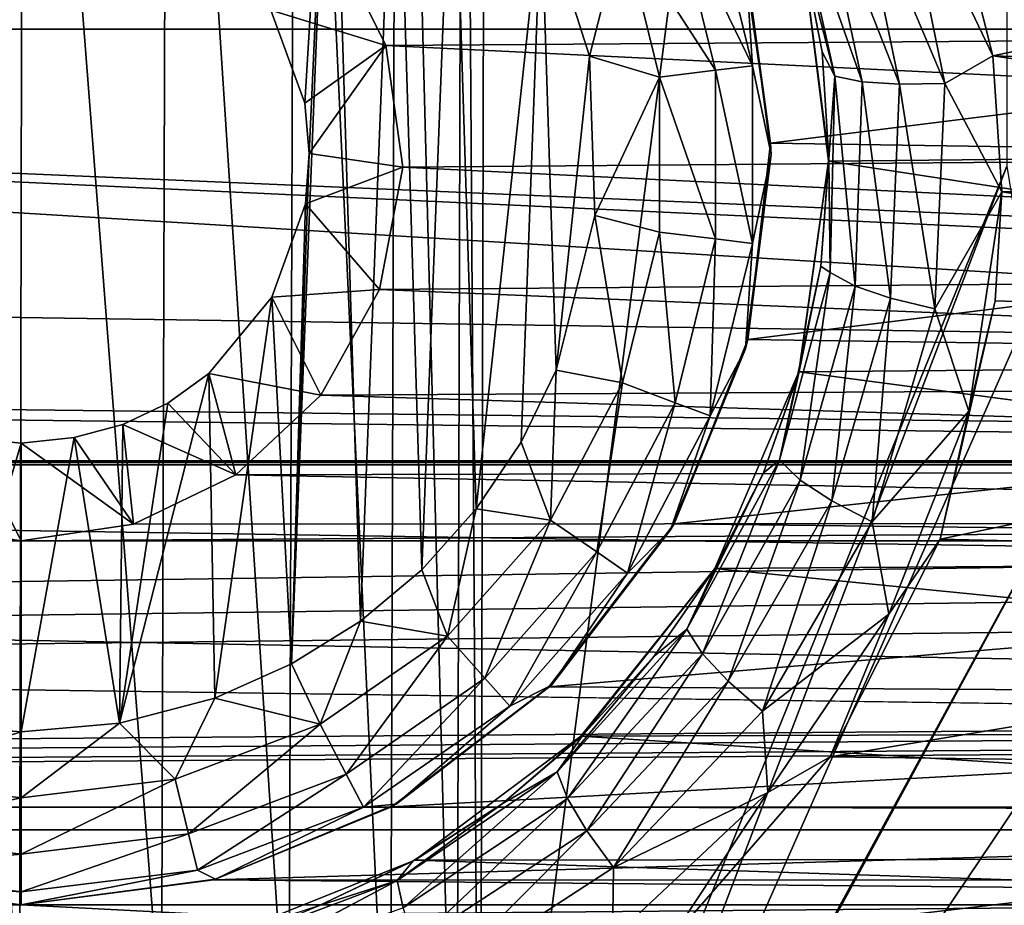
# Model space of a CAD drawing. Header units: metres. Extents: x -95 to 103, y -12 to 12.
# Tile 301 of 520: x -34.2 to -32.5, y -3.68 to -2.15. Entities that reach past the tile are written whole.
import ezdxf

# ---------------------------------------------------------------- set-up
doc = ezdxf.new("R2010")
doc.units = ezdxf.units.M
doc.layers.add('solid_P74500', color=7, linetype='CONTINUOUS')
doc.layers.add('solid_P74500_01', color=7, linetype='CONTINUOUS')

msp = doc.modelspace()

# ---------------------------------------------------------------- linework, layer by layer
at = {"layer": 'solid_P74500'}
for points in [[(-21.509121, -2.955877, 0.5), (-37.956421, 3.255723, 0.5), (-37.956421, 2.251903, 0.5)], [(-22.322382, -2.252624, 0.5), (-22.454512, -1.91126, 0.5), (-37.956421, 3.255723, 0.5)], [(-22.111977, -2.551388, 0.5), (-22.322382, -2.252624, 0.5), (-37.956421, 3.255723, 0.5)], [(-21.835627, -2.790458, 0.5), (-22.111977, -2.551388, 0.5), (-37.956421, 3.255723, 0.5)], [(-21.509121, -2.955877, 0.5), (-21.835627, -2.790458, 0.5), (-37.956421, 3.255723, 0.5)], [(-32.491016, -2.4, -1.8), (-33.405056, -4.65, -1.8), (-32.491016, 2.4, -1.8)], [(-33.393276, 0, -1.8), (-32.491016, 2.4, -1.8), (-33.405056, -4.65, -1.8)], [(-21.509121, -2.955877, 0.5), (-37.956421, 2.251903, 0.5), (-37.956421, -2.251903, 0.5)], [(-33.433968, -0.252288, -1.8), (-33.393276, 0, -1.8), (-33.405056, -4.65, -1.8)], [(-33.548466, -0.475095, -1.8), (-33.433968, -0.252288, -1.8), (-33.445496, -4.400194, -1.8)], [(-33.433968, -0.252288, -1.8), (-33.405056, -4.65, -1.8), (-33.445496, -4.400194, -1.8)], [(-33.724804, -0.651567, -1.8), (-33.548466, -0.475095, -1.8), (-33.560226, -4.178985, -1.8)], [(-33.548466, -0.475095, -1.8), (-33.445496, -4.400194, -1.8), (-33.560226, -4.178985, -1.8)], [(-33.94714, -0.765777, -1.8), (-33.724804, -0.651567, -1.8), (-33.736332, -4.004628, -1.8)], [(-33.724804, -0.651567, -1.8), (-33.560226, -4.178985, -1.8), (-33.736332, -4.004628, -1.8)], [(-8.2, -2.162539, 9.147798), (-90.699997, -2.162539, 9.147798), (-90.699997, -0.726812, 9.37156)], [(-8.2, -2.162539, 9.147798), (-90.699997, -0.726812, 9.37156), (-8.2, -0.726812, 9.37156)], [(-34.446598, -0.767877, -1.8), (-34.196846, -0.806697, -1.8), (-34.20311, -3.855084, -1.8)], [(-34.196846, -0.806697, -1.8), (-33.94714, -0.765777, -1.8), (-33.957005, -3.893337, -1.8)], [(-33.94714, -0.765777, -1.8), (-33.736332, -4.004628, -1.8), (-33.957005, -3.893337, -1.8)], [(-34.196846, -0.806697, -1.8), (-33.957005, -3.893337, -1.8), (-34.20311, -3.855084, -1.8)], [(-33.663013, -1.536785, -13), (-33.708229, -2.290595, -13), (-33.767342, -2.12986, -13)], [(-33.663013, -1.536785, -13), (-33.731503, -3.262584, -13), (-33.700718, -2.377952, -13)], [(-33.663013, -1.536785, -13), (-33.611973, -3.188541, -13), (-33.731503, -3.262584, -13)], [(-33.663013, -1.536785, -13), (-33.700718, -2.377952, -13), (-33.708229, -2.290595, -13)], [(-33.663013, -1.536785, -13), (-33.550758, -1.619436, -13), (-33.611973, -3.188541, -13)], [(-90.699997, -1.617044, 10.880484), (-90.699997, -2.910733, 10.607904), (-13, -1.617046, 10.880494)], [(-90.699997, -2.910733, 10.607904), (-13, -2.910733, 10.607904), (-13, -1.617046, 10.880494)], [(-33.550758, -1.619436, -13), (-33.505363, -3.099296, -13), (-33.611973, -3.188541, -13)], [(-33.550758, -1.619436, -13), (-33.451893, -1.71681, -13), (-33.505363, -3.099296, -13)], [(-33.451893, -1.71681, -13), (-33.411118, -2.99403, -13), (-33.505363, -3.099296, -13)], [(-33.451893, -1.71681, -13), (-33.298901, -1.946654, -13), (-33.411118, -2.99403, -13)], [(-17, -2.917726, 11.123708), (-90.699997, -2.917726, 11.123708), (-92.5, -1.797398, 11.358476)], [(-32.677948, -1.868371, -12.348542), (-32.619183, -1.798082, -12.37), (-32.515591, -2.208822, -12.303296)], [(-30.799236, -1.848754, -12.362529), (-32.515591, -2.208822, -12.303296), (-32.619183, -1.798082, -12.37)], [(-30.799236, -1.848754, -12.362529), (-30.890749, -2.265586, -12.292971), (-32.515591, -2.208822, -12.303296)], [(-32.75362, -1.890035, -12.309217), (-32.677948, -1.868371, -12.348542), (-32.598652, -2.25656, -12.280843)], [(-32.598652, -2.25656, -12.280843), (-32.677948, -1.868371, -12.348542), (-32.515591, -2.208822, -12.303296)], [(-32.75362, -1.890035, -12.309217), (-32.677483, -2.258013, -12.241775), (-32.816315, -1.903859, -12.248991)], [(-32.75362, -1.890035, -12.309217), (-32.598652, -2.25656, -12.280843), (-32.677483, -2.258013, -12.241775)], [(-32.816315, -1.903859, -12.248991), (-32.741932, -2.2541, -12.181941), (-32.863823, -1.908603, -12.164905)], [(-32.863823, -1.908603, -12.164905), (-32.789577, -2.244018, -12.098402), (-32.846676, -2.021512, -12.043838)], [(-32.741932, -2.2541, -12.181941), (-32.789577, -2.244018, -12.098402), (-32.863823, -1.908603, -12.164905)], [(-32.677483, -2.258013, -12.241775), (-32.741932, -2.2541, -12.181941), (-32.816315, -1.903859, -12.248991)], [(-33.066559, -1.950143, -12.912048), (-33.005745, -1.92708, -12.814588), (-32.93206, -2.226044, -12.814588)], [(-32.93206, -2.226044, -12.814588), (-33.005745, -1.92708, -12.814588), (-32.944298, -2.043535, -12.7)], [(-33.298901, -1.946654, -13), (-33.333118, -2.878491, -13), (-33.411118, -2.99403, -13)], [(-33.298901, -1.946654, -13), (-33.272678, -2.75358, -13), (-33.333118, -2.878491, -13)], [(-33.298901, -1.946654, -13), (-33.214642, -2.209673, -13), (-33.272678, -2.75358, -13)], [(-33.157639, -1.984685, -12.977164), (-33.214642, -2.209673, -13), (-33.298901, -1.946654, -13)], [(-32.996624, -2.233884, -12.912048), (-33.157639, -1.984685, -12.977164), (-33.066559, -1.950143, -12.912048)], [(-32.996624, -2.233884, -12.912048), (-33.066559, -1.950143, -12.912048), (-32.93206, -2.226044, -12.814588)], [(-33.660755, -2.0028, -8.466332), (-29.822985, -2.164172, -8.426527), (-29.726404, -1.985125, -8.470494)], [(-33.157639, -1.984685, -12.977164), (-33.093323, -2.245625, -12.977164), (-33.214642, -2.209673, -13)], [(-32.996624, -2.233884, -12.912048), (-33.093323, -2.245625, -12.977164), (-33.157639, -1.984685, -12.977164)], [(-33.767342, -2.12986, -13), (-33.568012, -2.190957, -8.419602), (-33.660755, -2.0028, -8.466332)], [(-33.660755, -2.0028, -8.466332), (-33.568012, -2.190957, -8.419602), (-29.822985, -2.164172, -8.426527)], [(-30.59923, -2.369275, -11.25329), (-30.548954, -2.005872, -11.323713), (-32.846165, -2.025086, -11.320292)], [(-30.458294, -2.055073, -9.684352), (-32.901043, -2.360147, -9.614557), (-32.949829, -2.023391, -9.691021)], [(-32.944298, -2.043535, -12.7), (-32.949829, -2.023391, -9.691021), (-32.901043, -2.360147, -9.614557)], [(-32.811359, -2.202023, -12.006561), (-32.846165, -2.025086, -11.320292), (-32.846676, -2.021512, -12.043838)], [(-32.789577, -2.244018, -12.098402), (-32.811359, -2.202023, -12.006561), (-32.846676, -2.021512, -12.043838)], [(-30.59923, -2.369275, -11.25329), (-32.846165, -2.025086, -11.320292), (-32.800606, -2.391351, -11.248619)], [(-32.800018, -2.387494, -11.96336), (-32.800606, -2.391351, -11.248619), (-32.846165, -2.025086, -11.320292)], [(-32.800018, -2.387494, -11.96336), (-32.846165, -2.025086, -11.320292), (-32.811359, -2.202023, -12.006561)], [(-32.944298, -2.043535, -12.7), (-32.901043, -2.360147, -9.614557), (-32.900002, -2.38, -12.7)], [(-32.93206, -2.226044, -12.814588), (-32.944298, -2.043535, -12.7), (-32.900002, -2.38, -12.7)], [(-30.458294, -2.055073, -9.684352), (-30.499374, -2.396642, -9.605525), (-32.901043, -2.360147, -9.614557)], [(-33.767342, -2.12986, -13), (-33.708229, -2.290595, -13), (-33.568012, -2.190957, -8.419602)], [(-16.67, -3.55, 8.703878), (-90.699997, -3.55, 8.703878), (-90.699997, -2.162539, 9.147798)], [(-16.67, -3.301332, 8.801205), (-16.67, -3.55, 8.703878), (-90.699997, -2.162539, 9.147798)], [(-16.67, -3.301332, 8.801205), (-90.699997, -2.162539, 9.147798), (-16.67, -3.05, 8.891428)], [(-14.67, -3.05, 8.891428), (-16.67, -3.05, 8.891428), (-90.699997, -2.162539, 9.147798)], [(-8.2, -2.162539, 9.147798), (-14.67, -3.05, 8.891428), (-90.699997, -2.162539, 9.147798)], [(-33.568012, -2.190957, -8.419602), (-29.861526, -2.371784, -8.370462), (-29.822985, -2.164172, -8.426527)], [(-33.708229, -2.290595, -13), (-33.700718, -2.377952, -13), (-33.568012, -2.190957, -8.419602)], [(-33.700718, -2.377952, -13), (-33.538437, -2.402006, -8.36184), (-33.568012, -2.190957, -8.419602)], [(-33.568012, -2.190957, -8.419602), (-33.538437, -2.402006, -8.36184), (-29.861526, -2.371784, -8.370462)], [(-32.789577, -2.244018, -12.098402), (-32.800018, -2.387494, -11.96336), (-32.811359, -2.202023, -12.006561)], [(-33.214642, -2.209673, -13), (-33.205719, -2.485715, -13), (-33.272678, -2.75358, -13)], [(-33.093323, -2.245625, -12.977164), (-33.205719, -2.485715, -13), (-33.214642, -2.209673, -13)], [(-32.598652, -2.25656, -12.280843), (-32.515591, -2.208822, -12.303296), (-32.50016, -2.444274, -12.258692)], [(-30.899744, -2.4446, -12.258627), (-32.50016, -2.444274, -12.258692), (-32.515591, -2.208822, -12.303296)], [(-30.890749, -2.265586, -12.292971), (-30.899744, -2.4446, -12.258627), (-32.515591, -2.208822, -12.303296)], [(-32.996624, -2.526116, -12.912048), (-33.093323, -2.245625, -12.977164), (-32.996624, -2.233884, -12.912048)], [(-32.996624, -2.233884, -12.912048), (-32.93206, -2.226044, -12.814588), (-32.93206, -2.533956, -12.814588)], [(-32.996624, -2.526116, -12.912048), (-32.996624, -2.233884, -12.912048), (-32.93206, -2.533956, -12.814588)], [(-32.93206, -2.533956, -12.814588), (-32.93206, -2.226044, -12.814588), (-32.900002, -2.38, -12.7)], [(-37.956421, -2.251903, 0.5), (-37.956421, -3.255723, 0.5), (-16.67, -3.55, 0.5)], [(-21.149256, -3.037568, 0.5), (-37.956421, -2.251903, 0.5), (-16.67, -3.55, 0.5)], [(-21.509121, -2.955877, 0.5), (-37.956421, -2.251903, 0.5), (-21.149256, -3.037568, 0.5)], [(-33.093323, -2.245625, -12.977164), (-33.093323, -2.514375, -12.977164), (-33.205719, -2.485715, -13)], [(-32.996624, -2.526116, -12.912048), (-33.093323, -2.514375, -12.977164), (-33.093323, -2.245625, -12.977164)], [(-32.789577, -2.244018, -12.098402), (-32.797722, -2.584071, -12.016756), (-32.800018, -2.387494, -11.96336)], [(-32.754154, -2.607856, -12.099747), (-32.797722, -2.584071, -12.016756), (-32.789577, -2.244018, -12.098402)], [(-32.741932, -2.2541, -12.181941), (-32.754154, -2.607856, -12.099747), (-32.789577, -2.244018, -12.098402)], [(-32.692699, -2.628837, -12.159188), (-32.754154, -2.607856, -12.099747), (-32.741932, -2.2541, -12.181941)], [(-32.677483, -2.258013, -12.241775), (-32.692699, -2.628837, -12.159188), (-32.741932, -2.2541, -12.181941)], [(-32.677483, -2.258013, -12.241775), (-32.615917, -2.647318, -12.198), (-32.692699, -2.628837, -12.159188)], [(-32.677483, -2.258013, -12.241775), (-32.598652, -2.25656, -12.280843), (-32.615917, -2.647318, -12.198)], [(-32.615917, -2.647318, -12.198), (-32.598652, -2.25656, -12.280843), (-32.50016, -2.444274, -12.258692)], [(-33.538437, -2.402006, -8.36184), (-29.832134, -2.582519, -8.307863), (-29.861526, -2.371784, -8.370462)], [(-30.499374, -2.396642, -9.605525), (-32.940205, -2.700332, -9.524611), (-32.901043, -2.360147, -9.614557)], [(-32.900002, -2.38, -12.7), (-32.901043, -2.360147, -9.614557), (-32.940205, -2.700332, -9.524611)], [(-30.553787, -2.735547, -11.169906), (-30.59923, -2.369275, -11.25329), (-32.800606, -2.391351, -11.248619)], [(-33.731503, -3.262584, -13), (-33.707512, -2.46539, -13), (-33.700718, -2.377952, -13)], [(-33.700718, -2.377952, -13), (-33.707512, -2.46539, -13), (-33.538437, -2.402006, -8.36184)], [(-32.900002, -2.38, -12.7), (-32.940205, -2.700332, -9.524611), (-32.944298, -2.716465, -12.7)], [(-32.93206, -2.533956, -12.814588), (-32.900002, -2.38, -12.7), (-32.944298, -2.716465, -12.7)], [(-32.813431, -2.573467, -11.916107), (-32.800606, -2.391351, -11.248619), (-32.800018, -2.387494, -11.96336)], [(-32.797722, -2.584071, -12.016756), (-32.813431, -2.573467, -11.916107), (-32.800018, -2.387494, -11.96336)], [(-33.707512, -2.46539, -13), (-33.578682, -2.613603, -8.298137), (-33.538437, -2.402006, -8.36184)], [(-33.538437, -2.402006, -8.36184), (-33.578682, -2.613603, -8.298137), (-29.832134, -2.582519, -8.307863)], [(-32.491016, -2.4, -1.8), (-33.445156, -4.898603, -1.8), (-33.405056, -4.65, -1.8)], [(-32.450775, -2.648572, -1.8), (-33.445156, -4.898603, -1.8), (-32.491016, -2.4, -1.8)], [(-30.499374, -2.396642, -9.605525), (-30.44998, -2.736265, -9.51435), (-32.940205, -2.700332, -9.524611)], [(-30.553787, -2.735547, -11.169906), (-32.800606, -2.391351, -11.248619), (-32.851887, -2.756503, -11.164752)], [(-32.851372, -2.755769, -11.865956), (-32.851887, -2.756503, -11.164752), (-32.800606, -2.391351, -11.248619)], [(-32.851372, -2.755769, -11.865956), (-32.800606, -2.391351, -11.248619), (-32.813431, -2.573467, -11.916107)], [(89.300003, -2.500021, 12.247444), (89.300003, -2.45, 12.257548), (-94.018356, -3.847966, 11.892988)], [(-32.557003, -2.824501, -12.176331), (-32.615917, -2.647318, -12.198), (-32.50016, -2.444274, -12.258692)], [(-32.557003, -2.824501, -12.176331), (-32.50016, -2.444274, -12.258692), (-32.511219, -2.63359, -12.219419)], [(-30.882362, -2.687148, -12.207753), (-32.511219, -2.63359, -12.219419), (-32.50016, -2.444274, -12.258692)], [(-30.899744, -2.4446, -12.258627), (-30.882362, -2.687148, -12.207753), (-32.50016, -2.444274, -12.258692)], [(-33.707512, -2.46539, -13), (-33.765335, -2.626765, -13), (-33.578682, -2.613603, -8.298137)], [(-33.731503, -3.262584, -13), (-33.765335, -2.626765, -13), (-33.707512, -2.46539, -13)], [(-33.157639, -2.775315, -12.977164), (-33.272678, -2.75358, -13), (-33.205719, -2.485715, -13)], [(-33.093323, -2.514375, -12.977164), (-33.157639, -2.775315, -12.977164), (-33.205719, -2.485715, -13)], [(89.300003, -2.55, 12.237136), (89.300003, -2.500021, 12.247444), (-94.018356, -3.847966, 11.892988)], [(-33.066559, -2.809857, -12.912048), (-33.157639, -2.775315, -12.977164), (-33.093323, -2.514375, -12.977164)], [(-33.066559, -2.809857, -12.912048), (-33.093323, -2.514375, -12.977164), (-32.996624, -2.526116, -12.912048)], [(-33.066559, -2.809857, -12.912048), (-32.996624, -2.526116, -12.912048), (-33.005745, -2.832921, -12.814588)], [(-32.996624, -2.526116, -12.912048), (-32.93206, -2.533956, -12.814588), (-33.005745, -2.832921, -12.814588)], [(-33.005745, -2.832921, -12.814588), (-32.93206, -2.533956, -12.814588), (-32.944298, -2.716465, -12.7)], [(92.5, -2.55, 12.237136), (89.300003, -2.55, 12.237136), (-94.018356, -3.847966, 11.892988)], [(92.5, -4.414677, 11.694401), (92.5, -2.55, 12.237136), (-94.018356, -3.847966, 11.892988)], [(-32.885483, -2.909206, -11.924639), (-32.851372, -2.755769, -11.865956), (-32.813431, -2.573467, -11.916107)], [(-32.797722, -2.584071, -12.016756), (-32.885483, -2.909206, -11.924639), (-32.813431, -2.573467, -11.916107)], [(-33.578682, -2.613603, -8.298137), (-29.735502, -2.774547, -8.245719), (-29.832134, -2.582519, -8.307863)], [(-32.849274, -2.943991, -12.007279), (-32.885483, -2.909206, -11.924639), (-32.797722, -2.584071, -12.016756)], [(-32.754154, -2.607856, -12.099747), (-32.849274, -2.943991, -12.007279), (-32.797722, -2.584071, -12.016756)], [(-32.794865, -2.979841, -12.06647), (-32.849274, -2.943991, -12.007279), (-32.754154, -2.607856, -12.099747)], [(-32.692699, -2.628837, -12.159188), (-32.794865, -2.979841, -12.06647), (-32.754154, -2.607856, -12.099747)], [(-33.765335, -2.626765, -13), (-33.87468, -2.759121, -13), (-33.680794, -2.796605, -8.238264)], [(-33.864315, -3.321975, -13), (-33.87468, -2.759121, -13), (-33.765335, -2.626765, -13)], [(-33.731503, -3.262584, -13), (-33.864315, -3.321975, -13), (-33.765335, -2.626765, -13)], [(-33.765335, -2.626765, -13), (-33.680794, -2.796605, -8.238264), (-33.578682, -2.613603, -8.298137)], [(-33.578682, -2.613603, -8.298137), (-33.680794, -2.796605, -8.238264), (-29.735502, -2.774547, -8.245719)], [(-32.692699, -2.628837, -12.159188), (-32.724827, -3.016501, -12.105119), (-32.794865, -2.979841, -12.06647)], [(-32.692699, -2.628837, -12.159188), (-32.615917, -2.647318, -12.198), (-32.724827, -3.016501, -12.105119)], [(-30.882362, -2.687148, -12.207753), (-32.607014, -3.046415, -12.123092), (-32.511219, -2.63359, -12.219419)], [(-32.557003, -2.824501, -12.176331), (-32.511219, -2.63359, -12.219419), (-32.607014, -3.046415, -12.123092)], [(-32.450775, -2.648572, -1.8), (-32.336617, -2.868689, -1.8), (-33.445156, -4.898603, -1.8)], [(-32.557003, -2.824501, -12.176331), (-32.724827, -3.016501, -12.105119), (-32.615917, -2.647318, -12.198)], [(-30.882362, -2.687148, -12.207753), (-30.776768, -3.089321, -12.112229), (-32.607014, -3.046415, -12.123092)], [(-30.44998, -2.736265, -9.51435), (-33.068119, -3.019568, -9.428267), (-32.940205, -2.700332, -9.524611)], [(-32.944298, -2.716465, -12.7), (-32.940205, -2.700332, -9.524611), (-33.068119, -3.019568, -9.428267)], [(-32.944298, -2.716465, -12.7), (-33.068119, -3.019568, -9.428267), (-33.074165, -3.03, -12.7)], [(-33.005745, -2.832921, -12.814588), (-32.944298, -2.716465, -12.7), (-33.074165, -3.03, -12.7)], [(-30.44998, -2.736265, -9.51435), (-30.312622, -3.052197, -9.417754), (-33.068119, -3.019568, -9.428267)], [(-30.412619, -3.07956, -11.079996), (-30.553787, -2.735547, -11.169906), (-32.851887, -2.756503, -11.164752)], [(-34.029671, -3.365383, -13), (-33.946198, -2.810744, -13), (-33.87468, -2.759121, -13)], [(-33.864315, -3.321975, -13), (-34.029671, -3.365383, -13), (-33.87468, -2.759121, -13)], [(-33.87468, -2.759121, -13), (-33.946198, -2.810744, -13), (-33.828304, -2.935004, -8.189979)], [(-33.87468, -2.759121, -13), (-33.828304, -2.935004, -8.189979), (-33.680794, -2.796605, -8.238264)], [(-33.282532, -3.013281, -12.977164), (-33.333118, -2.878491, -13), (-33.272678, -2.75358, -13)], [(-33.157639, -2.775315, -12.977164), (-33.282532, -3.013281, -12.977164), (-33.272678, -2.75358, -13)], [(-30.412619, -3.07956, -11.079996), (-32.851887, -2.756503, -11.164752), (-32.997723, -3.097138, -11.075095)], [(-32.997578, -3.097061, -11.758938), (-32.997723, -3.097138, -11.075095), (-32.851887, -2.756503, -11.164752)], [(-32.997578, -3.097061, -11.758938), (-32.851887, -2.756503, -11.164752), (-32.913216, -2.93153, -11.812183)], [(-32.913216, -2.93153, -11.812183), (-32.851887, -2.756503, -11.164752), (-32.851372, -2.755769, -11.865956)], [(-32.885483, -2.909206, -11.924639), (-32.913216, -2.93153, -11.812183), (-32.851372, -2.755769, -11.865956)], [(-33.680794, -2.796605, -8.238264), (-29.58625, -2.924519, -8.193728), (-29.735502, -2.774547, -8.245719)], [(-33.202366, -3.068617, -12.912048), (-33.282532, -3.013281, -12.977164), (-33.157639, -2.775315, -12.977164)], [(-33.202366, -3.068617, -12.912048), (-33.157639, -2.775315, -12.977164), (-33.066559, -2.809857, -12.912048)], [(-33.680794, -2.796605, -8.238264), (-33.828304, -2.935004, -8.189979), (-29.58625, -2.924519, -8.193728)], [(-34.029671, -3.365383, -13), (-34.023689, -2.847516, -13), (-33.946198, -2.810744, -13)], [(-33.946198, -2.810744, -13), (-34.023689, -2.847516, -13), (-33.828304, -2.935004, -8.189979)], [(-33.202366, -3.068617, -12.912048), (-33.066559, -2.809857, -12.912048), (-33.148842, -3.105563, -12.814588)], [(-33.066559, -2.809857, -12.912048), (-33.005745, -2.832921, -12.814588), (-33.148842, -3.105563, -12.814588)], [(-33.148842, -3.105563, -12.814588), (-33.005745, -2.832921, -12.814588), (-33.074165, -3.03, -12.7)], [(-32.557003, -2.824501, -12.176331), (-32.695648, -3.176524, -12.087856), (-32.724827, -3.016501, -12.105119)], [(-32.557003, -2.824501, -12.176331), (-32.607014, -3.046415, -12.123092), (-32.695648, -3.176524, -12.087856)], [(-34.023689, -2.847516, -13), (-34.108173, -2.870482, -13), (-34.005268, -3.020148, -8.158965)], [(-34.029671, -3.365383, -13), (-34.108173, -2.870482, -13), (-34.023689, -2.847516, -13)], [(-34.023689, -2.847516, -13), (-34.005268, -3.020148, -8.158965), (-33.828304, -2.935004, -8.189979)], [(-34.291309, -2.870527, -13), (-34.402374, -3.017784, -8.15984), (-34.200001, -3.049433, -8.148065)], [(-34.345043, -3.36864, -13), (-34.291309, -2.870527, -13), (-34.200001, -2.88, -13)], [(-34.345043, -3.36864, -13), (-34.200001, -2.88, -13), (-34.200001, -3.38, -13)], [(-34.291309, -2.870527, -13), (-34.200001, -3.049433, -8.148065), (-34.200001, -2.88, -13)], [(-34.108173, -2.870482, -13), (-34.200001, -2.88, -13), (-34.005268, -3.020148, -8.158965)], [(-34.200001, -3.38, -13), (-34.200001, -2.88, -13), (-34.108173, -2.870482, -13)], [(-34.029671, -3.365383, -13), (-34.200001, -3.38, -13), (-34.108173, -2.870482, -13)], [(-34.200001, -2.88, -13), (-34.200001, -3.049433, -8.148065), (-34.005268, -3.020148, -8.158965)], [(-32.336617, -2.868689, -1.8), (-33.55798, -5.118156, -1.8), (-33.445156, -4.898603, -1.8)], [(-32.336617, -2.868689, -1.8), (-32.161377, -3.042183, -1.8), (-33.55798, -5.118156, -1.8)], [(-33.282532, -3.013281, -12.977164), (-33.411118, -2.99403, -13), (-33.333118, -2.878491, -13)], [(-90.699997, -2.917726, 11.123708), (-16.78986, -2.912514, 11.097918), (-16.580158, -2.910733, 11.071284)], [(-90.699997, -2.910733, 10.607904), (-16.580158, -2.910733, 11.071284), (-14.790274, -2.910733, 10.839775)], [(-90.699997, -2.910733, 11.071284), (-16.580158, -2.910733, 11.071284), (-90.699997, -2.910733, 11.022143)], [(-90.699997, -2.910733, 10.607904), (-90.699997, -2.910733, 11.022143), (-16.580158, -2.910733, 11.071284)], [(-90.699997, -2.917726, 11.123708), (-16.580158, -2.910733, 11.071284), (-90.699997, -2.910733, 11.071284)], [(-90.699997, -2.910733, 10.607904), (-14.790274, -2.910733, 10.839775), (-13, -2.910733, 10.607904)], [(-16.78986, -2.912514, 11.097918), (-90.699997, -2.917726, 11.123708), (-17, -2.917726, 11.123708)], [(-32.885483, -2.909206, -11.924639), (-33.046169, -3.202642, -11.82919), (-32.913216, -2.93153, -11.812183)], [(-33.01907, -3.24487, -11.911857), (-33.046169, -3.202642, -11.82919), (-32.885483, -2.909206, -11.924639)], [(-32.849274, -2.943991, -12.007279), (-33.01907, -3.24487, -11.911857), (-32.885483, -2.909206, -11.924639)], [(-33.828304, -2.935004, -8.189979), (-34.005268, -3.020148, -8.158965), (-29.402372, -3.017784, -8.15984)], [(-33.828304, -2.935004, -8.189979), (-29.402372, -3.017784, -8.15984), (-29.58625, -2.924519, -8.193728)], [(-33.046169, -3.202642, -11.82919), (-32.997578, -3.097061, -11.758938), (-32.913216, -2.93153, -11.812183)], [(-32.974545, -3.292425, -11.971065), (-33.01907, -3.24487, -11.911857), (-32.849274, -2.943991, -12.007279)], [(-32.794865, -2.979841, -12.06647), (-32.974545, -3.292425, -11.971065), (-32.849274, -2.943991, -12.007279)], [(-32.794865, -2.979841, -12.06647), (-32.915028, -3.344452, -12.009725), (-32.974545, -3.292425, -11.971065)], [(-32.794865, -2.979841, -12.06647), (-32.724827, -3.016501, -12.105119), (-32.915028, -3.344452, -12.009725)], [(-33.460747, -3.214443, -12.977164), (-33.505363, -3.099296, -13), (-33.411118, -2.99403, -13)], [(-33.282532, -3.013281, -12.977164), (-33.460747, -3.214443, -12.977164), (-33.411118, -2.99403, -13)], [(-39.200001, -3.049433, -8.148065), (-34.200001, -3.049433, -8.148065), (-34.402374, -3.017784, -8.15984)], [(-34.200001, -3.049433, -8.148065), (-29.200001, -3.049433, -8.148065), (-29.402372, -3.017784, -8.15984)], [(-34.005268, -3.020148, -8.158965), (-34.200001, -3.049433, -8.148065), (-29.402372, -3.017784, -8.15984)], [(-33.396152, -3.287356, -12.912048), (-33.460747, -3.214443, -12.977164), (-33.282532, -3.013281, -12.977164)], [(-33.396152, -3.287356, -12.912048), (-33.282532, -3.013281, -12.977164), (-33.202366, -3.068617, -12.912048)], [(-30.312622, -3.052197, -9.417754), (-33.285477, -3.302219, -9.333025), (-33.068119, -3.019568, -9.428267)], [(-33.074165, -3.03, -12.7), (-33.068119, -3.019568, -9.428267), (-33.285477, -3.302219, -9.333025)], [(-32.695648, -3.176524, -12.087856), (-32.915028, -3.344452, -12.009725), (-32.724827, -3.016501, -12.105119)], [(-33.074165, -3.03, -12.7), (-33.285477, -3.302219, -9.333025), (-33.280762, -3.299239, -12.7)], [(-33.148842, -3.105563, -12.814588), (-33.074165, -3.03, -12.7), (-33.280762, -3.299239, -12.7)], [(-19.200001, -3.049433, -8.148065), (-85.675003, -3.841013, -7.806084), (-14.325, -3.840867, -7.806155)], [(-34.200001, -3.049433, -8.148065), (-85.675003, -3.841013, -7.806084), (-29.200001, -3.049433, -8.148065)], [(-24.200001, -3.049433, -8.148065), (-29.200001, -3.049433, -8.148065), (-85.675003, -3.841013, -7.806084)], [(-39.200001, -3.049433, -8.148065), (-85.675003, -3.841013, -7.806084), (-34.200001, -3.049433, -8.148065)], [(-24.200001, -3.049433, -8.148065), (-85.675003, -3.841013, -7.806084), (-19.200001, -3.049433, -8.148065)], [(-31.234058, -3.03888, -1.8), (-29.994944, -4.65, -1.8), (-33.731747, -5.292052, -1.8)], [(-31.452065, -3.150866, -1.8), (-31.234058, -3.03888, -1.8), (-33.731747, -5.292052, -1.8)], [(-32.161377, -3.042183, -1.8), (-31.941797, -3.152925, -1.8), (-33.55798, -5.118156, -1.8)], [(-30.312622, -3.052197, -9.417754), (-30.094948, -3.321639, -9.326131), (-33.285477, -3.302219, -9.333025)], [(-30.776768, -3.089321, -12.112229), (-32.79776, -3.423377, -12.022083), (-32.607014, -3.046415, -12.123092)], [(-32.695648, -3.176524, -12.087856), (-32.607014, -3.046415, -12.123092), (-32.79776, -3.423377, -12.022083)], [(-33.396152, -3.287356, -12.912048), (-33.202366, -3.068617, -12.912048), (-33.353024, -3.336038, -12.814588)], [(-33.202366, -3.068617, -12.912048), (-33.148842, -3.105563, -12.814588), (-33.353024, -3.336038, -12.814588)], [(-30.181551, -3.377074, -10.99297), (-30.412619, -3.07956, -11.079996), (-32.997723, -3.097138, -11.075095)], [(-30.776768, -3.089321, -12.112229), (-30.58156, -3.453269, -12.013532), (-32.79776, -3.423377, -12.022083)], [(-33.460747, -3.214443, -12.977164), (-33.611973, -3.188541, -13), (-33.505363, -3.099296, -13)], [(-33.353024, -3.336038, -12.814588), (-33.148842, -3.105563, -12.814588), (-33.280762, -3.299239, -12.7)], [(-30.181551, -3.377074, -10.99297), (-32.997723, -3.097138, -11.075095), (-33.229626, -3.387967, -10.989617)], [(-33.226395, -3.386027, -11.655825), (-33.229626, -3.387967, -10.989617), (-32.997723, -3.097138, -11.075095)], [(-33.226395, -3.386027, -11.655825), (-32.997723, -3.097138, -11.075095), (-33.102634, -3.249361, -11.70659)], [(-33.102634, -3.249361, -11.70659), (-32.997723, -3.097138, -11.075095), (-32.997578, -3.097061, -11.758938)], [(-33.046169, -3.202642, -11.82919), (-33.102634, -3.249361, -11.70659), (-32.997578, -3.097061, -11.758938)], [(-31.452065, -3.150866, -1.8), (-33.731747, -5.292052, -1.8), (-33.55798, -5.118156, -1.8)], [(-31.696907, -3.190989, -1.8), (-31.452065, -3.150866, -1.8), (-33.55798, -5.118156, -1.8)], [(-31.941797, -3.152925, -1.8), (-31.696907, -3.190989, -1.8), (-33.55798, -5.118156, -1.8)], [(-33.681923, -3.367111, -12.977164), (-33.731503, -3.262584, -13), (-33.611973, -3.188541, -13)], [(-33.460747, -3.214443, -12.977164), (-33.681923, -3.367111, -12.977164), (-33.611973, -3.188541, -13)], [(-32.695648, -3.176524, -12.087856), (-32.905491, -3.485178, -11.999711), (-32.915028, -3.344452, -12.009725)], [(-32.695648, -3.176524, -12.087856), (-32.79776, -3.423377, -12.022083), (-32.905491, -3.485178, -11.999711)], [(-33.046169, -3.202642, -11.82919), (-33.270771, -3.44982, -11.739176), (-33.102634, -3.249361, -11.70659)], [(-33.252865, -3.495888, -11.822293), (-33.270771, -3.44982, -11.739176), (-33.046169, -3.202642, -11.82919)], [(-33.01907, -3.24487, -11.911857), (-33.252865, -3.495888, -11.822293), (-33.046169, -3.202642, -11.82919)], [(-33.636654, -3.453363, -12.912048), (-33.681923, -3.367111, -12.977164), (-33.460747, -3.214443, -12.977164)], [(-33.636654, -3.453363, -12.912048), (-33.460747, -3.214443, -12.977164), (-33.396152, -3.287356, -12.912048)], [(-37.956421, -3.255723, 0.5), (-88, -3.55, 0.5), (-16.67, -3.55, 0.5)], [(-33.270771, -3.44982, -11.739176), (-33.226395, -3.386027, -11.655825), (-33.102634, -3.249361, -11.70659)], [(-33.219707, -3.551625, -11.881824), (-33.252865, -3.495888, -11.822293), (-33.01907, -3.24487, -11.911857)], [(-32.974545, -3.292425, -11.971065), (-33.219707, -3.551625, -11.881824), (-33.01907, -3.24487, -11.911857)], [(-33.681923, -3.367111, -12.977164), (-33.864315, -3.321975, -13), (-33.731503, -3.262584, -13)], [(-33.636654, -3.453363, -12.912048), (-33.396152, -3.287356, -12.912048), (-33.60643, -3.510952, -12.814588)], [(-33.396152, -3.287356, -12.912048), (-33.353024, -3.336038, -12.814588), (-33.60643, -3.510952, -12.814588)], [(-32.974545, -3.292425, -11.971065), (-33.17342, -3.615577, -11.920695), (-33.219707, -3.551625, -11.881824)], [(-32.974545, -3.292425, -11.971065), (-32.915028, -3.344452, -12.009725), (-33.17342, -3.615577, -11.920695)], [(-30.094948, -3.321639, -9.326131), (-33.557972, -3.510377, -9.256741), (-33.285477, -3.302219, -9.333025)], [(-33.549999, -3.505833, -12.7), (-33.285477, -3.302219, -9.333025), (-33.557972, -3.510377, -9.256741)], [(-33.280762, -3.299239, -12.7), (-33.285477, -3.302219, -9.333025), (-33.549999, -3.505833, -12.7)], [(-33.353024, -3.336038, -12.814588), (-33.280762, -3.299239, -12.7), (-33.549999, -3.505833, -12.7)], [(-33.933208, -3.462411, -12.977164), (-34.029671, -3.365383, -13), (-33.864315, -3.321975, -13)], [(-33.681923, -3.367111, -12.977164), (-33.933208, -3.462411, -12.977164), (-33.864315, -3.321975, -13)], [(-30.094948, -3.321639, -9.326131), (-29.828274, -3.518446, -9.253676), (-33.557972, -3.510377, -9.256741)], [(-33.60643, -3.510952, -12.814588), (-33.353024, -3.336038, -12.814588), (-33.549999, -3.505833, -12.7)], [(-32.905491, -3.485178, -11.999711), (-33.17342, -3.615577, -11.920695), (-32.915028, -3.344452, -12.009725)], [(-34.466789, -3.462411, -12.977164), (-34.345043, -3.36864, -13), (-34.200001, -3.38, -13)], [(-34.466789, -3.462411, -12.977164), (-34.200001, -3.38, -13), (-34.200001, -3.494805, -12.977164)], [(-34.200001, -3.494805, -12.977164), (-34.200001, -3.38, -13), (-34.029671, -3.365383, -13)], [(-33.933208, -3.462411, -12.977164), (-34.200001, -3.494805, -12.977164), (-34.029671, -3.365383, -13)], [(-33.909897, -3.556991, -12.912048), (-33.933208, -3.462411, -12.977164), (-33.681923, -3.367111, -12.977164)], [(-33.909897, -3.556991, -12.912048), (-33.681923, -3.367111, -12.977164), (-33.636654, -3.453363, -12.912048)], [(-29.889864, -3.598021, -10.922648), (-30.181551, -3.377074, -10.99297), (-33.229626, -3.387967, -10.989617)], [(-29.889864, -3.598021, -10.922648), (-33.229626, -3.387967, -10.989617), (-33.517399, -3.602482, -10.921178)], [(-33.366417, -3.504783, -11.61119), (-33.517399, -3.602482, -10.921178), (-33.229626, -3.387967, -10.989617)], [(-33.366417, -3.504783, -11.61119), (-33.229626, -3.387967, -10.989617), (-33.226395, -3.386027, -11.655825)], [(-33.270771, -3.44982, -11.739176), (-33.366417, -3.504783, -11.61119), (-33.226395, -3.386027, -11.655825)], [(-30.58156, -3.453269, -12.013532), (-33.079273, -3.746235, -11.925424), (-32.79776, -3.423377, -12.022083)], [(-32.905491, -3.485178, -11.999711), (-32.79776, -3.423377, -12.022083), (-33.079273, -3.746235, -11.925424)], [(-34.490101, -3.556991, -12.912048), (-34.466789, -3.462411, -12.977164), (-34.200001, -3.494805, -12.977164)], [(-34.200001, -3.592215, -12.912048), (-34.200001, -3.494805, -12.977164), (-33.933208, -3.462411, -12.977164)], [(-33.909897, -3.556991, -12.912048), (-34.200001, -3.592215, -12.912048), (-33.933208, -3.462411, -12.977164)], [(-33.909897, -3.556991, -12.912048), (-33.636654, -3.453363, -12.912048), (-33.894333, -3.620139, -12.814588)], [(-33.636654, -3.453363, -12.912048), (-33.60643, -3.510952, -12.814588), (-33.894333, -3.620139, -12.814588)], [(-33.270771, -3.44982, -11.739176), (-33.548046, -3.63806, -11.664357), (-33.366417, -3.504783, -11.61119)], [(-33.537968, -3.685117, -11.748232), (-33.548046, -3.63806, -11.664357), (-33.270771, -3.44982, -11.739176)], [(-33.252865, -3.495888, -11.822293), (-33.537968, -3.685117, -11.748232), (-33.270771, -3.44982, -11.739176)], [(-30.58156, -3.453269, -12.013532), (-30.305851, -3.760041, -11.921078), (-33.079273, -3.746235, -11.925424)], [(-34.490101, -3.556991, -12.912048), (-34.200001, -3.494805, -12.977164), (-34.200001, -3.592215, -12.912048)], [(-33.516422, -3.74575, -11.808307), (-33.537968, -3.685117, -11.748232), (-33.252865, -3.495888, -11.822293)], [(-33.219707, -3.551625, -11.881824), (-33.516422, -3.74575, -11.808307), (-33.252865, -3.495888, -11.822293)], [(-32.905491, -3.485178, -11.999711), (-33.079273, -3.746235, -11.925424), (-33.174671, -3.738243, -11.919396)], [(-32.905491, -3.485178, -11.999711), (-33.174671, -3.738243, -11.919396), (-33.17342, -3.615577, -11.920695)], [(-90.699997, -3.510733, 10.951016), (92.5, -4.241041, 10.689158), (-92.5, -5.002689, 10.354709)], [(-13, -3.510733, 10.424719), (-90.699997, -3.510733, 10.845956), (-90.699997, -3.510733, 10.424719)], [(-13, -3.510733, 10.424719), (-90.699997, -3.510733, 10.951016), (-90.699997, -3.510733, 10.845956)], [(-13, -3.510733, 10.424719), (-90.699997, -3.510733, 10.424719), (-90.699997, -4.208374, 10.163147)], [(-13, -3.510733, 10.424719), (-90.699997, -4.208374, 10.163147), (-13, -4.208375, 10.163148)], [(-90.699997, -3.510733, 10.951016), (-13, -3.510733, 10.424719), (-15.000362, -3.510733, 10.6882)], [(-15.000362, -3.510733, 10.6882), (-17, -3.510733, 10.951016), (-90.699997, -3.510733, 10.951016)], [(-33.894333, -3.620139, -12.814588), (-33.60643, -3.510952, -12.814588), (-33.863537, -3.635704, -12.7)], [(-29.828274, -3.518446, -9.253676), (-33.86702, -3.636654, -9.207864), (-33.557972, -3.510377, -9.256741)], [(-33.863537, -3.635704, -12.7), (-33.557972, -3.510377, -9.256741), (-33.86702, -3.636654, -9.207864)], [(-33.549999, -3.505833, -12.7), (-33.557972, -3.510377, -9.256741), (-33.863537, -3.635704, -12.7)], [(-33.60643, -3.510952, -12.814588), (-33.549999, -3.505833, -12.7), (-33.863537, -3.635704, -12.7)], [(-33.548046, -3.63806, -11.664357), (-33.520565, -3.604079, -11.571626), (-33.366417, -3.504783, -11.61119)], [(-33.520565, -3.604079, -11.571626), (-33.517399, -3.602482, -10.921178), (-33.366417, -3.504783, -11.61119)], [(-29.828274, -3.518446, -9.253676), (-29.527, -3.637943, -9.207355), (-33.86702, -3.636654, -9.207864)], [(-16.67, -3.55, 8.703878), (-90.699997, -3.55, 0.5), (-90.699997, -3.55, 8.703878)], [(-16.67, -3.55, 8.703878), (-88, -3.55, 0.5), (-90.699997, -3.55, 0.5)], [(-16.67, -3.55, 8.703878), (-16.67, -3.55, 0.5), (-88, -3.55, 0.5)], [(-34.505669, -3.620139, -12.814588), (-34.490101, -3.556991, -12.912048), (-34.200001, -3.592215, -12.912048)], [(-33.909897, -3.556991, -12.912048), (-33.894333, -3.620139, -12.814588), (-34.200001, -3.657254, -12.814588)], [(-33.909897, -3.556991, -12.912048), (-34.200001, -3.657254, -12.814588), (-34.200001, -3.592215, -12.912048)], [(-33.219707, -3.551625, -11.881824), (-33.484989, -3.817974, -11.847531), (-33.516422, -3.74575, -11.808307)], [(-33.219707, -3.551625, -11.881824), (-33.17342, -3.615577, -11.920695), (-33.484989, -3.817974, -11.847531)], [(-34.505669, -3.620139, -12.814588), (-34.200001, -3.592215, -12.912048), (-34.200001, -3.657254, -12.814588)], [(-29.557735, -3.733493, -10.877088), (-29.889864, -3.598021, -10.922648), (-33.517399, -3.602482, -10.921178)], [(-29.557735, -3.733493, -10.877088), (-33.517399, -3.602482, -10.921178), (-33.844543, -3.733841, -10.876968)], [(-33.684772, -3.681745, -11.53914), (-33.844543, -3.733841, -10.876968), (-33.517399, -3.602482, -10.921178)], [(-33.684772, -3.681745, -11.53914), (-33.517399, -3.602482, -10.921178), (-33.520565, -3.604079, -11.571626)], [(-33.548046, -3.63806, -11.664357), (-33.684772, -3.681745, -11.53914), (-33.520565, -3.604079, -11.571626)], [(-33.174671, -3.738243, -11.919396), (-33.484989, -3.817974, -11.847531), (-33.17342, -3.615577, -11.920695)], [(-34.536465, -3.635704, -12.7), (-34.505669, -3.620139, -12.814588), (-34.200001, -3.657254, -12.814588)], [(-34.536465, -3.635704, -12.7), (-34.200001, -3.68, -12.7), (-34.527, -3.637943, -9.207355)], [(-34.536465, -3.635704, -12.7), (-34.200001, -3.657254, -12.814588), (-34.200001, -3.68, -12.7)], [(-33.894333, -3.620139, -12.814588), (-33.863537, -3.635704, -12.7), (-34.200001, -3.68, -12.7)], [(-34.200001, -3.657254, -12.814588), (-33.894333, -3.620139, -12.814588), (-34.200001, -3.68, -12.7)], [(-33.863537, -3.635704, -12.7), (-33.86702, -3.636654, -9.207864), (-34.200001, -3.68, -9.190625)], [(-33.863537, -3.635704, -12.7), (-34.200001, -3.68, -9.190625), (-34.200001, -3.68, -12.7)], [(-34.200001, -3.68, -9.190625), (-39.200001, -3.68, -9.190625), (-38.86702, -3.636654, -9.207864)], [(-34.527, -3.637943, -9.207355), (-34.200001, -3.68, -9.190625), (-38.86702, -3.636654, -9.207864)], [(-34.200001, -3.68, -12.7), (-34.200001, -3.68, -9.190625), (-34.527, -3.637943, -9.207355)], [(-29.200001, -3.68, -9.190625), (-34.200001, -3.68, -9.190625), (-33.86702, -3.636654, -9.207864)], [(-29.527, -3.637943, -9.207355), (-29.200001, -3.68, -9.190625), (-33.86702, -3.636654, -9.207864)], [(-33.548046, -3.63806, -11.664357), (-33.86364, -3.7564, -11.614451), (-33.684772, -3.681745, -11.53914)], [(-33.859352, -3.803055, -11.699059), (-33.86364, -3.7564, -11.614451), (-33.548046, -3.63806, -11.664357)], [(-33.537968, -3.685117, -11.748232), (-33.859352, -3.803055, -11.699059), (-33.548046, -3.63806, -11.664357)], [(-84.199997, -3.68, -9.190625), (-13, -4.775385, -8.672122), (-87, -4.775385, -8.672122)], [(-84.199997, -3.68, -9.190625), (-79.199997, -3.68, -9.190625), (-13, -4.775385, -8.672122)], [(-74.199997, -3.68, -9.190625), (-13, -4.775385, -8.672122), (-79.199997, -3.68, -9.190625)], [(-69.199997, -3.68, -9.190625), (-13, -4.775385, -8.672122), (-74.199997, -3.68, -9.190625)], [(-64.199997, -3.68, -9.190625), (-13, -4.775385, -8.672122), (-69.199997, -3.68, -9.190625)], [(-59.200001, -3.68, -9.190625), (-13, -4.775385, -8.672122), (-64.199997, -3.68, -9.190625)], [(-54.200001, -3.68, -9.190625), (-13, -4.775385, -8.672122), (-59.200001, -3.68, -9.190625)], [(-49.200001, -3.68, -9.190625), (-13, -4.775385, -8.672122), (-54.200001, -3.68, -9.190625)], [(-44.200001, -3.68, -9.190625), (-13, -4.775385, -8.672122), (-49.200001, -3.68, -9.190625)], [(-39.200001, -3.68, -9.190625), (-13, -4.775385, -8.672122), (-44.200001, -3.68, -9.190625)], [(-34.200001, -3.68, -9.190625), (-13, -4.775385, -8.672122), (-39.200001, -3.68, -9.190625)], [(-29.200001, -3.68, -9.190625), (-13, -4.775385, -8.672122), (-34.200001, -3.68, -9.190625)]]:
    msp.add_3dface(points, dxfattribs=at)
at = {"layer": 'solid_P74500_01'}
for points in [[(-94.018356, -1.947775, 12.347315), (89.300003, -2.45, 12.257548), (89.300003, -1.230984, 12.43924)], [(-92.5, -1.797398, 11.358476), (89.300003, -1.232091, 11.4338), (89.300003, -2.45, 11.235991)], [(-92.5, -1.797398, 11.358476), (89.300003, -2.45, 11.235991), (89.300003, -2.500025, 11.224967)], [(-92.5, -1.797398, 11.358476), (89.300003, -2.500025, 11.224967), (89.300003, -2.55, 11.213719)], [(-17, -2.917726, 11.123708), (-92.5, -1.797398, 11.358476), (89.300003, -2.55, 11.213719)], [(-94.018356, -1.947775, 12.347315), (-94.018356, -3.847966, 11.892988), (89.300003, -2.45, 12.257548)], [(-92.5, -5.002689, -10.354709), (92.5, -5.136834, -10.28863), (92.5, -3.49366, -10.955787)], [(-19.200001, -3.78, -10.861012), (-92.5, -5.002689, -10.354709), (92.5, -3.49366, -10.955787)], [(-90.699997, -3.510733, 10.951016), (-17, -3.510733, 10.951016), (92.5, -4.241041, 10.689158)]]:
    msp.add_3dface(points, dxfattribs=at)

doc.saveas('drawing.dxf')
